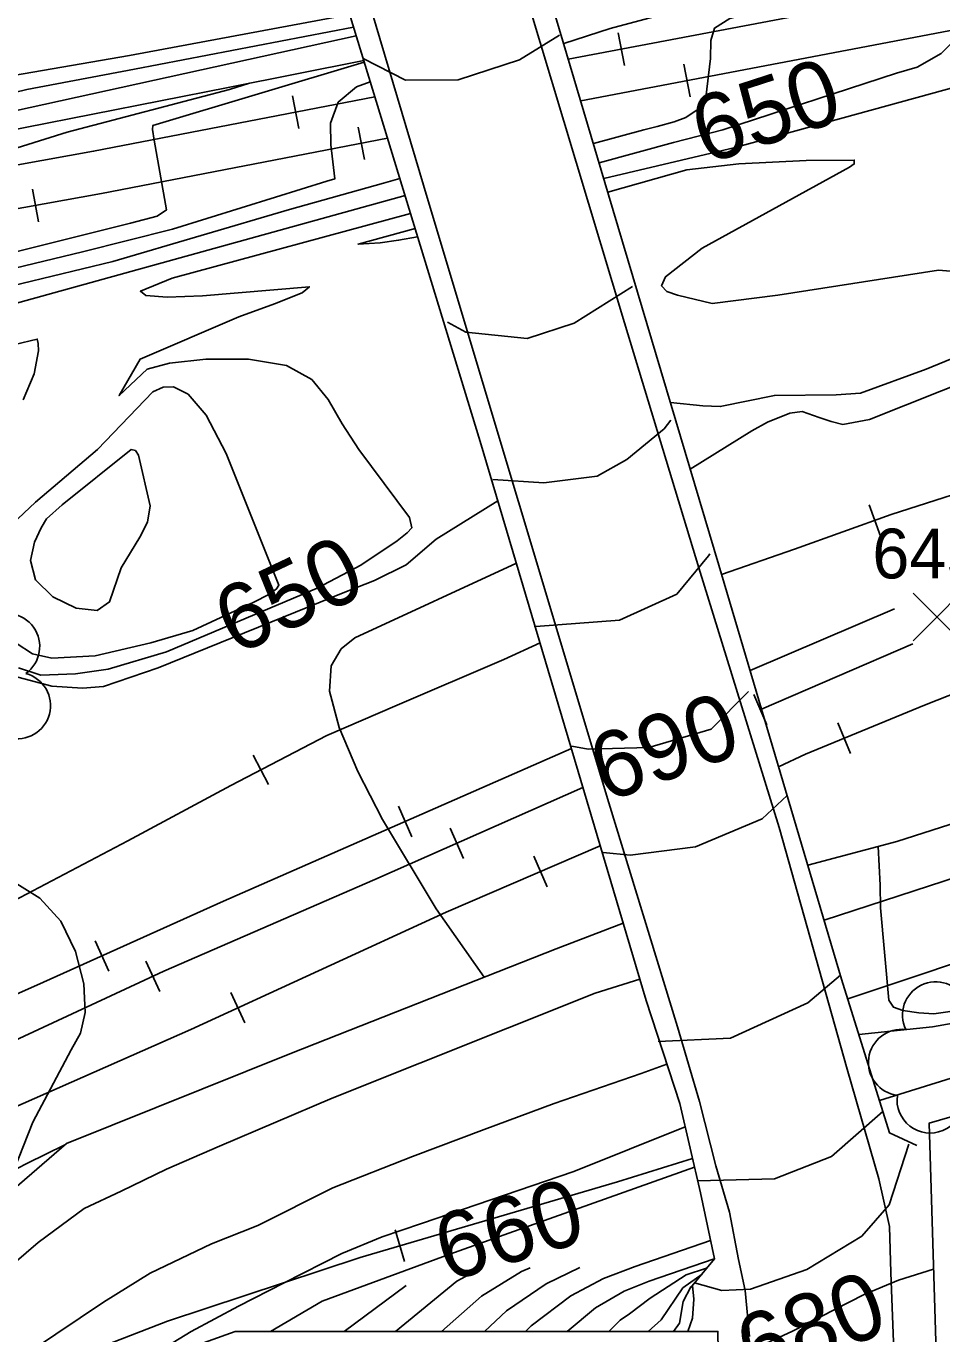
# Model space of a CAD drawing. Extents: x 79600 to 91800, y 75600 to 84400.
# Drawn here: x 82097.5 to 82373.6, y 80499.6 to 80893.6 of the extents above; entities that cross this region are included whole.
import ezdxf

# ---------------------------------------------------------------- set-up
doc = ezdxf.new("R2010")
doc.units = 0
for name, color, linetype in [('084-085$0$BLDG', 7, 'Continuous'), ('084-085$0$BRIDGE', 7, 'Continuous'), ('084-085$0$INDEX', 7, 'Continuous'), ('084-085$0$INDXLBL', 7, 'Continuous'), ('084-085$0$INTER', 7, 'Continuous'), ('084-085$0$ROAD', 7, 'Continuous'), ('084-085$0$RR', 7, 'Continuous'), ('084-085$0$SPOTMARK', 7, 'Continuous'), ('084-085$0$SPOTS', 7, 'Continuous'), ('084-085$0$TREES', 7, 'Continuous'), ('084-085$0$WALL', 7, 'Continuous')]:
    doc.layers.add(name, color=color, linetype=linetype)

# ---------------------------------------------------------------- blocks, each defined once
blk = doc.blocks.new('084-085$0$RRTICK100')
blk.add_line((0, -5), (0, 5))
blk = doc.blocks.new('084-085$0$SPOTX')
at = {"layer": '084-085$0$SPOTMARK'}
for p, q in [((-0.37, 0.358), (0.351, -0.358)), ((-0.012, 0), (0.347, 0.358)), ((-0.012, 0), (-0.37, -0.358))]:
    blk.add_line(p, q, dxfattribs=at)

msp = doc.modelspace()

# ---------------------------------------------------------------- linework, layer by layer
at = {"layer": '084-085$0$BLDG'}
msp.add_lwpolyline([(82375.6, 80372.49), (82369.73, 80563.07), (82406.82, 80573.88), (82435.62, 80574.78)], dxfattribs=at)
msp.add_lwpolyline([(82257.76, 80395.23), (82307.81, 80398.03), (82306.07, 80500.32), (82160.55, 80500.34), (82137.59, 80492.11), (82136.91, 80352.8), (82258.18, 80353.56)], close=True, dxfattribs=at)
at = {"layer": '084-085$0$BRIDGE'}
for points in [[(82227.58, 81013.21), (82224.36, 81006.82), (82273.12, 80842.79), (82306.32, 80731.21), (82343.34, 80606.44), (82357.78, 80560.2), (82366.04, 80556.36)], [(82159.77, 80992.73), (82167.26, 80988.11), (82234.41, 80768.54), (82284.45, 80600), (82294.6, 80568.97), (82300.83, 80542.11), (82305, 80522.24), (82297.75, 80513.49)]]:
    msp.add_lwpolyline(points, dxfattribs=at)
at = {"layer": '084-085$0$INDEX'}
for points in [[(82270.24, 80852.51), (82292.66, 80858.56), (82307.51, 80862.41), (82359.94, 80879.48), (82366.09, 80881.31), (82373.38, 80885.36), (82403.33, 80915.54)], [(82071.03, 80849.52), (82109.95, 80861.75), (82158.81, 80874.55), (82164.89, 80876.48)], [(82095.2, 80700.29), (82102.02, 80698.08), (82112.38, 80698.46), (82122.31, 80699.85), (82139.89, 80705.16), (82185.28, 80724.25), (82198.43, 80731.25), (82209.42, 80738.59), (82212.42, 80740.92), (82213.78, 80742.51), (82213.1, 80745.64), (82197.87, 80766.08), (82192.82, 80773.84), (82188.57, 80781.13), (82183.63, 80787.21), (82176, 80791.42), (82164.59, 80793.3), (82151.74, 80793.3), (82140.73, 80792.07), (82133.99, 80790.26), (82125.55, 80782.32), (82131.93, 80793.34), (82161.61, 80806.08), (82172.37, 80809.97), (82180.78, 80813.27), (82182.92, 80815.11), (82150.66, 80812.37), (82140.08, 80811.95), (82133.62, 80812.47), (82131.98, 80813.77), (82141.58, 80817.75), (82213.43, 80837.16)], [(82262, 80676.65), (82267, 80675.8), (82285.26, 80676.26), (82304.03, 80681.77), (82315.27, 80693.14)], [(82299.03, 80549.87), (82224.95, 80523.55), (82186.76, 80509.43), (82171.18, 80500.34)], [(82303.86, 80527.69), (82281.1, 80519.91), (82271.57, 80516.25), (82261.72, 80511.06), (82249.79, 80502.03), (82248.05, 80500.33)], [(82371.09, 80519.11), (82360.45, 80515.75), (82350.13, 80511.48), (82328.35, 80500.33), (82312.82, 80493.21), (82308.71, 80491.63), (82306.39, 80489.63), (82306.26, 80489.25)], [(82298.38, 80514.17), (82298.83, 80510.01), (82298.38, 80504.34), (82297.04, 80500.33)]]:
    msp.add_lwpolyline(points, dxfattribs=at)
at = {"layer": '084-085$0$INTER'}
msp.add_line((82212.05, 80514.13), (82193.42, 80500.33), dxfattribs=at)
for points in [[(82268.53, 80858.24), (82283.74, 80862.38), (82287.78, 80863.37), (82292.86, 80864.85), (82296.36, 80866.16), (82299.85, 80868.42), (82302.47, 80872.19), (82303.86, 80883.94), (82303.93, 80889.37), (82304.99, 80893.05), (82309.61, 80895.98), (82392.84, 80919.18), (82500.46, 80952.69), (82561.16, 80972.63), (82589.13, 80982.92), (82680.1, 81020.24), (82742.4, 81048.69), (82777.09, 81065.25), (82803.35, 81079.36), (82863.75, 81114.24), (82900.55, 81138.12), (82905.68, 81141.65)], [(82259.57, 80888.38), (82273.62, 80892.95), (82394.43, 80925.29), (82500.6, 80958.48), (82548.23, 80974), (82579.72, 80985.19), (82665.82, 81020.37), (82739.83, 81053.99), (82766.64, 81066.43), (82793.27, 81080.31), (82852.7, 81114.46), (82879.51, 81130.59), (82884.45, 81133.87)], [(81744.42, 80777.71), (81758.75, 80781.3), (81757.72, 80782.14), (81756.42, 80782.68), (81758.71, 80784.09), (81792.89, 80787.44), (81798.86, 80788.02), (81803.03, 80789.09), (81805.84, 80792.03), (81808.56, 80798.72), (81809.46, 80807.23), (81811.05, 80811.99), (81814.33, 80815.7), (81843.71, 80823.98), (81897.73, 80831.68), (82042.13, 80866.71), (82093.7, 80878.81), (82128.67, 80884.84), (82195.08, 80897.13)], [(81876.04, 80820.69), (82097.76, 80874.55), (82130.25, 80880.69), (82196.26, 80893.3)], [(82093.73, 80868.03), (82197.05, 80890.7)], [(82258.33, 80890.89), (82246.28, 80883.53), (82227.79, 80877.52), (82211.92, 80877.42), (82199.12, 80883.94)], [(81988.07, 80799.14), (82129, 80834.25), (82137.06, 80836.37), (82139.81, 80838.26), (82136.11, 80859.29), (82135.68, 80862.46), (82135.69, 80863.69), (82199.47, 80882.78)], [(82271.64, 80847.77), (82311.24, 80857.1), (82406.74, 80883.31)], [(82071.08, 80815.23), (82114.49, 80825.63), (82141.62, 80832.51), (82172.69, 80842.07), (82188.2, 80846.91), (82190.64, 80847.67), (82189.36, 80857.86), (82189.31, 80864.46), (82191.62, 80870.71), (82197.15, 80875.38), (82201.28, 80876.86)], [(82378.43, 80819.58), (82372.6, 80820.1), (82324.12, 80812.54), (82304.35, 80810.08), (82293.86, 80812.54), (82290.68, 80813.65), (82289.09, 80815.4), (82290.26, 80818.13), (82301.32, 80826.72), (82345.75, 80851.2), (82347.15, 80852.11), (82347.16, 80853.3), (82332.65, 80853.12), (82312.36, 80852.16), (82296.71, 80850.32), (82272.88, 80843.62)], [(82068.73, 80809.47), (82123.69, 80822.78), (82176.95, 80838.35), (82205.22, 80846.32), (82210.2, 80847.72)], [(82080.76, 80806.4), (82211.75, 80842.63)], [(82215.56, 80830.18), (82209.8, 80829.12), (82204.23, 80828.39), (82197.61, 80827.98), (82214.8, 80832.68)], [(82280.3, 80815.2), (82262.72, 80804.15), (82248.58, 80799.54), (82230.04, 80801.48), (82224.57, 80804.47)], [(82096.69, 80781.03), (82099.95, 80788.93), (82101.23, 80795.79), (82101.21, 80798.06), (82100.91, 80799.33), (82094.16, 80797.73)], [(82291.74, 80780.21), (82301.55, 80779.25), (82306.75, 80778.99), (82323.07, 80782.4), (82341.74, 80782.6), (82349.07, 80783.03), (82368.79, 80790.24), (82383.96, 80796.48)], [(82297.72, 80760.11), (82316.28, 80771.72), (82321, 80774.29), (82327.72, 80777.05), (82331.41, 80777.5), (82336.56, 80775.72), (82340.16, 80774.47), (82343.75, 80773.66), (82351.78, 80775.16), (82384.28, 80788.05)], [(82238.21, 80757.04), (82253.56, 80756.02), (82269.65, 80758.01), (82278.6, 80763.02), (82289.91, 80772.32), (82291.86, 80774.96)], [(82093.52, 80697.86), (82105.25, 80694.75), (82114.49, 80694.13), (82120.91, 80694.62), (82137.35, 80700.3), (82193.62, 80723.09), (82202.5, 80726.6), (82212.06, 80731.32), (82221.17, 80739.09), (82239.73, 80750.62)], [(82250.71, 80712.88), (82251.17, 80712.79), (82276.43, 80714.61), (82293.66, 80722.45), (82303.27, 80734), (82303.64, 80734.67)], [(82235.58, 80607.06), (82221.09, 80627.71), (82204.96, 80654.62), (82197.51, 80669.03), (82191.89, 80682.3), (82189.03, 80693.21), (82189.52, 80700.92), (82192.47, 80705.99), (82196.64, 80709.35), (82245.31, 80731.85)], [(82271.45, 80644.61), (82279.6, 80643.8), (82299.31, 80646.31), (82319.38, 80654.82), (82326.92, 80661.79)], [(82417.06, 80602.63), (82371.12, 80596.08), (82366.6, 80596.32), (82361.79, 80597), (82358.97, 80598.03), (82357.6, 80600.19), (82355.02, 80627.98), (82354.96, 80634.81), (82354.32, 80646.48)], [(82093.96, 80549.09), (82099.57, 80563.39), (82111.13, 80585.21), (82113.94, 80590.24), (82115.35, 80596.43), (82114.89, 80605.04), (82112.46, 80614.83), (82107.99, 80623.94), (82101.69, 80630.93), (82083.49, 80642.09)], [(82342.97, 80607.68), (82333.16, 80599.37), (82309.84, 80588.73), (82288.01, 80587.71)], [(82409.24, 80598.96), (82370.7, 80592.12), (82348.53, 80589.82)], [(82300.01, 80545.68), (82323.11, 80546.32), (82340.26, 80553.05), (82355.79, 80566.58)], [(82296.22, 80562.01), (82262.65, 80548.53), (82216.72, 80532.81), (82204.9, 80528.85), (82192.74, 80523.85), (82175.28, 80514.96), (82161.53, 80507.94), (82147.3, 80500.3), (82134.6, 80492.56)], [(82109.21, 80556.54), (82097.75, 80550.9), (82095.04, 80549.56)], [(82363.62, 80556.72), (82357.65, 80538.5), (82349.48, 80529.07), (82332.82, 80519.02), (82315.85, 80513.05), (82307.22, 80512.71), (82298.99, 80514.98)], [(82249.47, 80519.51), (82246.86, 80518.37), (82234.83, 80510.97), (82222.79, 80500.33)], [(82264.46, 80519.58), (82254.29, 80514.72), (82242.31, 80506.5), (82235.72, 80500.33)], [(82304.96, 80522.19), (82285.31, 80515.48), (82277.76, 80512.49), (82269.15, 80507.41), (82260.61, 80500.33)], [(82302.59, 80519.39), (82296.47, 80517.37), (82285.68, 80510.35), (82279.41, 80505.66), (82276.57, 80503.76), (82273.2, 80500.33)], [(82231.26, 80517.57), (82227.35, 80515.44), (82208.87, 80500.33)], [(82301.3, 80517.59), (82295.46, 80513.44), (82288.93, 80503.84), (82285.07, 80500.33)], [(82297.93, 80513.72), (82295.57, 80509.39), (82294.5, 80502.82), (82292.66, 80500.33)]]:
    msp.add_lwpolyline(points, dxfattribs=at)
for points in [[(82085.24, 80730.08), (82087.76, 80720.71), (82090.83, 80712.39), (82094.51, 80707.68), (82099.45, 80704.48), (82105.27, 80703.23), (82118.38, 80703.93), (82135.14, 80707.8), (82147.8, 80711.57), (82166.21, 80720.04), (82170.65, 80722.4), (82173.03, 80724.05), (82173.75, 80725.22), (82157.81, 80764.92), (82151.76, 80776.46), (82146.37, 80782.78), (82142, 80784.92), (82138.83, 80784.88), (82135.73, 80783.46), (82119.03, 80766.05), (82100.36, 80750.16), (82093.35, 80743.59), (82085.66, 80731.45)], [(82130.52, 80765.79), (82129.16, 80766.06), (82108.4, 80749.44), (82103.67, 80745.15), (82102.07, 80742.48), (82100.02, 80738.13), (82098.84, 80732.62), (82100.34, 80726.85), (82105.57, 80721.71), (82112.65, 80718.25), (82118.98, 80717.52), (82122.65, 80720.13), (82126.23, 80730.4), (82131.85, 80739.68), (82134.13, 80744.18), (82134.93, 80749.09), (82131.44, 80764.37)]]:
    msp.add_lwpolyline(points, close=True, dxfattribs=at)
at = {"layer": '084-085$0$ROAD'}
for points in [[(82101.04, 81380.43), (82105.47, 81367.39), (82130.57, 81283.6), (82144.06, 81239.84), (82155.31, 81206.17), (82171.64, 81155.9), (82211.82, 81022.91), (82225.16, 80978.53), (82235.32, 80944.39), (82248.81, 80901.09), (82277.88, 80804.26), (82300.27, 80730.39), (82324.55, 80652.19), (82345.06, 80579.4), (82354.6, 80546.34), (82357.8, 80531.9), (82358.2, 80518.07), (82363.96, 80368.69), (82364.86, 80350.04), (82365.19, 80346.31), (82368.02, 80341.82), (82369.59, 80340.43), (82372.24, 80339.05), (82377.53, 80338.46)], [(82315.57, 80498.83), (82314.24, 80512.66), (82312.31, 80521.97), (82309.58, 80536.26), (82305.45, 80550.23), (82300.5, 80569.63), (82293.83, 80592.13), (82273.19, 80659.64), (82218.72, 80841.04), (82173.92, 80991.57)], [(82338.06, 80624.23), (82432.74, 80655.05)], [(82398.46, 80618.29), (82345.19, 80600.52)], [(81807.21, 80283.65), (81816.24, 80291.07), (81920.8, 80378.02), (81995.66, 80439.9), (82089.54, 80517.15), (82101.14, 80527.17), (82115.07, 80537.36), (82126.23, 80542.57), (82139.87, 80549.18), (82155.84, 80556.12), (82189.8, 80570.64), (82269.05, 80602.24), (82282.52, 80606.52)], [(82290.7, 80580.89), (82282.88, 80578.07), (82256.66, 80569.04), (82235.57, 80561.14), (82214.01, 80553.07), (82189.97, 80543.59), (82167.34, 80532.25), (82153.38, 80526.72), (82134.94, 80517.9), (82120.84, 80509.1), (82099.48, 80494.82)]]:
    msp.add_lwpolyline(points, dxfattribs=at)
at = {"layer": '084-085$0$RR'}
for p, q in [((82315.74, 80699.48), (82359.27, 80718.02)), ((82364.78, 80707.48), (82319.2, 80687.81)), ((82354.74, 80569.94), (82602.73, 80647.1))]:
    msp.add_line(p, q, dxfattribs=at)
for points in [[(82381.56, 80906.6), (82260.97, 80883.66)], [(82384.08, 80893.84), (82264.7, 80871.13)], [(82202.66, 80872.37), (82117.88, 80855.95), (82019.26, 80838.23), (81976.71, 80830.96), (81945.02, 80825.79), (81915.04, 80822.18), (81886.29, 80819.2), (81851.18, 80815.56), (81823.67, 80813.36), (81785.6, 80810.94), (81759.01, 80810), (81729.64, 80809.04), (81712.99, 80808.99)], [(82206.48, 80859.87), (82120.26, 80843.17), (82021.5, 80825.42), (81978.85, 80818.14), (81946.85, 80812.91), (81916.48, 80809.26), (81887.63, 80806.27), (81852.36, 80802.61), (81824.6, 80800.39), (81786.24, 80797.96), (81759.46, 80797.01), (81729.87, 80796.04), (81713.34, 80795.99)], [(82392.76, 80757.56), (82358.31, 80746.46), (82329.15, 80736.02), (82307.14, 80728.45)], [(82252.45, 80707.79), (82241.51, 80702.81), (82209.42, 80689.08), (82188.18, 80679.93), (82159.2, 80664.82), (82128.21, 80648.15), (82086.06, 80626.11), (82046.7, 80605.34), (81959.47, 80556.28), (81873.65, 80506.61), (81724.64, 80418.76)], [(82407.86, 80704.64), (82368.32, 80689), (82332.49, 80674.31), (82324.35, 80670.46)], [(81725.07, 80399.33), (81799.58, 80443.8), (81874.4, 80486.71), (81912.35, 80509.5), (81941.63, 80526.16), (81970.29, 80541.43), (82003.77, 80558.58), (82035.7, 80574.02), (82064.06, 80588.35), (82102.82, 80605.54), (82157.08, 80629.98), (82261.9, 80675.95)], [(82265.39, 80664.23), (82202.6, 80636.49), (82139.03, 80608.88), (82095.47, 80588.55), (82061.82, 80573.41), (82029.89, 80558.44), (81999.98, 80543.01), (81970.69, 80527.59), (81928.87, 80503.54), (81888.9, 80479.96), (81807.11, 80432.96), (81725.79, 80383.94)], [(82270.6, 80646.66), (82224.12, 80626.68), (82147.22, 80591.36), (82085.36, 80564.07), (82049.4, 80547.06), (82028.16, 80536.5), (82000.43, 80521.87), (81983.23, 80511.66), (81959.85, 80497.05), (81936.16, 80480.57), (81920.22, 80468.66), (81898.86, 80453.44), (81873.64, 80434.31), (81843.32, 80411.11), (81728.07, 80318.81)], [(81757.54, 80295.28), (81774.93, 80309), (81804.18, 80330.79), (81824.91, 80346.63), (81847.82, 80362.79), (81873.67, 80380.05), (81902.17, 80398.42), (81931.28, 80416.33), (81958.7, 80431.9), (81989.24, 80446.55), (82028.01, 80461.41), (82087.43, 80483.08), (82140.16, 80503.47), (82198.19, 80522.65), (82275.78, 80545.38), (82298.44, 80552.43)]]:
    msp.add_lwpolyline(points, dxfattribs=at)
at = {"layer": '084-085$0$TREES'}
for centre, start, end in [((82091.64, 80706.72), 305.4724, 125.4724), ((82094.9, 80688.9), 255.2492, 75.2492), ((82371.7, 80595.67), 25.9855, 205.9855), ((82361.43, 80581.38), 82.6393, 262.6393), ((82370.06, 80570.11), 172.2335, 352.2335)]:
    msp.add_arc(centre, 10, start, end, dxfattribs=at)
at = {"layer": '084-085$0$WALL'}
for points in [[(82076.72, 80859.13), (82158.43, 80875.2), (82199.31, 80883.32)], [(82333.13, 80640.85), (82360.03, 80647.99), (82464.02, 80681.31)], [(82032.85, 80490.56), (82109.73, 80556.99), (82177.52, 80584.17), (82257.27, 80615.62), (82277.53, 80623.32)]]:
    msp.add_lwpolyline(points, dxfattribs=at)

# ---------------------------------------------------------------- block references
at = {"layer": '084-085$0$RR'}
for p, rotation in [((82276.94, 80886.7), -169.23019195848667), ((82296.76, 80877.23), -169.2301919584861), ((82178.75, 80867.74), -169.04115516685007), ((82198.56, 80858.34), -169.0411551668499), ((82100.34, 80839.59), -169.81002849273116), ((82353.36, 80744.69), -160.29516575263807), ((82318.87, 80687.67), -156.65659743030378), ((82344.13, 80679.08), -157.707767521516), ((82168.26, 80669.55), -152.46347513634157), ((82211.82, 80653.99), 23.679473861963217), ((82227.33, 80647.41), -156.16593192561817), ((82252.57, 80638.91), -156.73356103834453), ((82120.41, 80613.46), 24.24890390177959), ((82135.72, 80607.33), -154.9803703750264), ((82161.38, 80597.87), -155.33339732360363), ((82210.16, 80526.16), 16.32287621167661)]:
    msp.add_blockref('084-085$0$RRTICK100', p, dxfattribs=dict(at, rotation=rotation))
at = {"layer": '084-085$0$SPOTS', "xscale": 20, "yscale": 20}
msp.add_blockref('084-085$0$SPOTX', (82372.29, 80715.59), dxfattribs=at)

# ---------------------------------------------------------------- texts
at = {"layer": '084-085$0$INDXLBL'}
for s, rotation, p in [('650', 17.9625, (82302.25, 80851.88)), ('650', 25.3374, (82160.65, 80703.85)), ('690', 19.9758, (82272.19, 80659.6)), ('660', 16.4982, (82224.42, 80515.16)), ('680', 21.2428, (82316.77, 80484.51))]:
    msp.add_text(s, height=20, rotation=rotation, dxfattribs=at).set_placement(p)
at = {"layer": '084-085$0$SPOTS'}
msp.add_text('645.5', height=15, dxfattribs=at).set_placement((82352.61, 80727.23))

doc.saveas('drawing.dxf')
